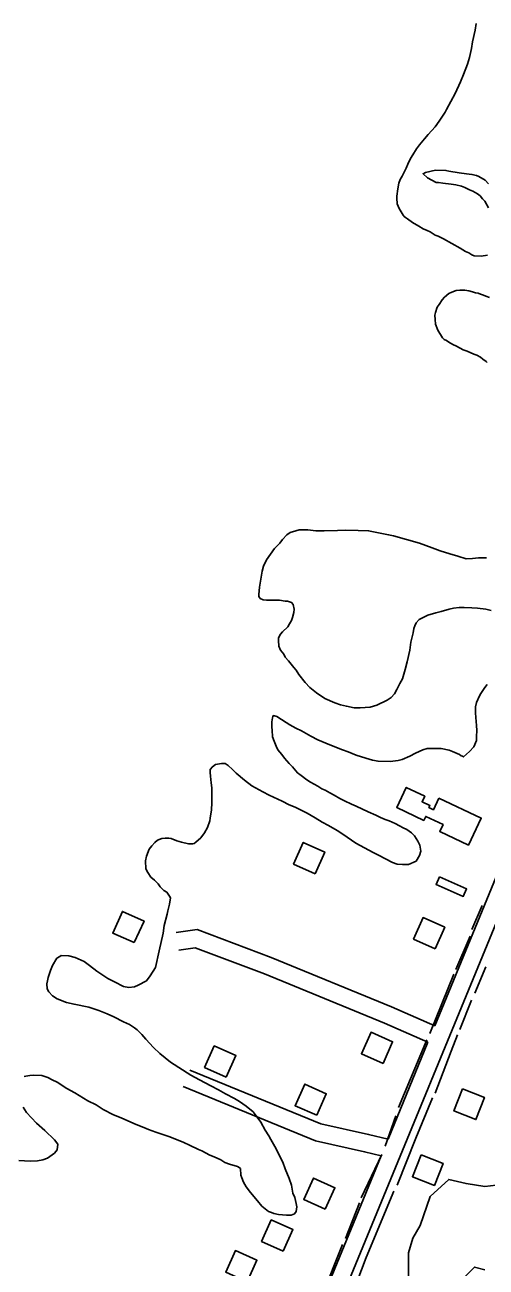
# Model space of a CAD drawing. Extents: x 3329297 to 3367176, y 649250 to 674653.
# Drawn here: x 3350538 to 3351319, y 657903 to 660007 of the extents above; entities that cross this region are included whole.
import ezdxf

# ---------------------------------------------------------------- set-up
doc = ezdxf.new("R2010")
doc.units = 0
for name, color, linetype in [('V-BLDG-OTLN', 7, 'Continuous'), ('V-ROAD-CNTR', 7, 'Continuous'), ('V-SITE-VEGE', 7, 'Continuous'), ('V-TOPO-SHOR', 7, 'Continuous')]:
    doc.layers.add(name, color=color, linetype=linetype)

msp = doc.modelspace()

# ---------------------------------------------------------------- linework, layer by layer
at = {"layer": 'V-BLDG-OTLN'}
for points in [[(3351239.2, 658697.6), (3351310.8, 658663.5), (3351289.1, 658617.8), (3351240.7, 658640.8), (3351246.3, 658652.5), (3351216.8, 658666.5), (3351213.6, 658659.7), (3351167.7, 658681.6), (3351183.8, 658715.6), (3351215.2, 658700.6), (3351210.7, 658691.2), (3351224, 658684.8), (3351222.3, 658681.3), (3351229.8, 658677.8)], [(3351029.6, 658569.4), (3351045.9, 658606), (3351009.4, 658622.3), (3350993.1, 658585.8)], [(3351240.2, 658563.9), (3351285.9, 658543.7), (3351280.3, 658530.9), (3351234.5, 658551.1)], [(3350723.4, 658452.6), (3350739.8, 658489.1), (3350703.2, 658505.5), (3350686.9, 658468.9)], [(3351232.7, 658442.3), (3351249.1, 658478.8), (3351212.5, 658495.1), (3351196.2, 658458.6)], [(3351144.5, 658248.1), (3351160.8, 658284.6), (3351124.3, 658300.9), (3351108, 658264.4)], [(3350879, 658224.8), (3350895.3, 658261.3), (3350858.8, 658277.6), (3350842.5, 658241.1)], [(3351032.2, 658160.1), (3351048.5, 658196.6), (3351012, 658212.9), (3350995.7, 658176.4)], [(3351279, 658204.8), (3351264.5, 658167.5), (3351301.8, 658153), (3351316.3, 658190.3)], [(3351209, 658093.2), (3351194.4, 658056), (3351231.7, 658041.4), (3351246.2, 658078.7)], [(3351046.8, 658000.9), (3351063.1, 658037.5), (3351026.6, 658053.8), (3351010.3, 658017.3)], [(3350975.6, 657930.1), (3350991.9, 657966.6), (3350955.4, 657982.9), (3350939, 657946.4)], [(3350914.7, 657878.1), (3350931, 657914.6), (3350894.5, 657931), (3350878.2, 657894.4)]]:
    msp.add_lwpolyline(points, close=True, dxfattribs=at)
at = {"layer": 'V-ROAD-CNTR'}
for points in [[(3349953.5, 655116), (3350526.4, 656517.7), (3351118.5, 657956.3), (3351749.9, 659491.3), (3351987.7, 660066.8)], [(3351232.2, 658311.6), (3351722.1, 659502.8), (3351750.2, 659570.7)], [(3350794.4, 658469.8), (3350830.1, 658474.7), (3350955.1, 658427.5), (3351159, 658343.8), (3351232.2, 658311.6)], [(3350798.5, 658440.1), (3350826.6, 658443.9), (3350944.1, 658399.6), (3351147.2, 658316.2), (3351220.7, 658283.8)], [(3351153.1, 658119.5), (3351220.7, 658283.8)], [(3350817.6, 658236.5), (3351039, 658145.8), (3351120.1, 658127.7), (3351153.1, 658119.5)], [(3350806.2, 658208.7), (3351030, 658117.1), (3351113.2, 658098.5), (3351141.6, 658091.4)], [(3350824.1, 657319.8), (3351090.7, 657967.7), (3351141.6, 658091.4)]]:
    msp.add_lwpolyline(points, dxfattribs=at)
at = {"layer": 'V-SITE-VEGE'}
for points in [[(3351321.3, 659617.2), (3351310.5, 659615.7), (3351298.6, 659615.9), (3351295.2, 659617.6), (3351289.6, 659621.1), (3351284, 659623.5), (3351275, 659629.3), (3351247, 659645), (3351238, 659649.6), (3351232.9, 659651.4), (3351224.5, 659656.6), (3351219.4, 659659), (3351212.7, 659661.9), (3351205.4, 659666.5), (3351194.7, 659672.9), (3351185.8, 659678.7), (3351182.4, 659681.1), (3351180.2, 659682.8), (3351178.5, 659685.1), (3351171.9, 659696.5), (3351168.6, 659704.5), (3351168.2, 659714.1), (3351168.2, 659717.5), (3351169.5, 659729.9), (3351171.4, 659739), (3351173.7, 659745.2), (3351176.7, 659751.3), (3351183.7, 659764.8), (3351186.6, 659771.6), (3351191.3, 659781.1), (3351195.3, 659787.3), (3351201.1, 659797.4), (3351206.3, 659804.1), (3351215, 659814.2), (3351220.8, 659821.5), (3351232.9, 659834.9), (3351239.8, 659844.4), (3351249.7, 659859.5), (3351252, 659864), (3351266.5, 659891), (3351275.9, 659911.2), (3351280.6, 659923.6), (3351287.7, 659941), (3351290.7, 659952.3), (3351294.3, 659967.6), (3351296.2, 659978.9), (3351300.5, 659998.6), (3351302.3, 660009.9)], [(3351323.1, 659738.4), (3351317.5, 659744.1), (3351306.9, 659750.5), (3351302.9, 659752.3), (3351295, 659754.1), (3351286, 659754.8), (3351273.6, 659756.7), (3351256.1, 659759.8), (3351251, 659761), (3351233.4, 659761.2), (3351216.4, 659757.5), (3351212.4, 659755.3), (3351219.7, 659748.4), (3351234.8, 659740.3), (3351238.2, 659740.2), (3351246.1, 659739.5), (3351259.7, 659737.6), (3351267.6, 659736.4), (3351277.2, 659734), (3351282.8, 659732.2), (3351290.7, 659728.1), (3351296.9, 659725.7), (3351304.7, 659721.1), (3351309.2, 659717.6), (3351313.1, 659712.5), (3351317, 659708.5), (3351323.1, 659697.6)], [(3351320.8, 659435.5), (3351319.1, 659437.2), (3351313.5, 659441.2), (3351309.6, 659444.7), (3351303.4, 659447.6), (3351298.4, 659449.4), (3351287.1, 659454.7), (3351280.4, 659457), (3351269.1, 659462.9), (3351262.9, 659465.8), (3351256.2, 659469.9), (3351252.3, 659472.8), (3351248.3, 659474.5), (3351245, 659477.4), (3351237.3, 659490.5), (3351233.4, 659500.2), (3351233, 659508.2), (3351232, 659515.5), (3351233.2, 659520), (3351236.1, 659529.1), (3351239.6, 659533.5), (3351244.8, 659541.4), (3351248.9, 659546.4), (3351255.8, 659552.5), (3351260.9, 659554.7), (3351268.3, 659557.4), (3351274.5, 659557.9), (3351283, 659557.8), (3351289.8, 659557.1), (3351296, 659555.3), (3351301.1, 659553.6), (3351305.6, 659552.9), (3351309.5, 659551.2), (3351314.6, 659549.4), (3351318.5, 659547.6), (3351324.7, 659545.8)], [(3351327.4, 659015.2), (3351318.4, 659017.6), (3351304.3, 659019.5), (3351294.7, 659019.7), (3351281.7, 659020.5), (3351273.7, 659020.6), (3351264.1, 659019), (3351256.7, 659017.4), (3351243, 659013.7), (3351234, 659011.6), (3351220.3, 659007.2), (3351212.3, 659003.4), (3351206, 659000.1), (3351200.9, 658994.5), (3351198.5, 658989.4), (3351196.7, 658984.9), (3351195.5, 658977.6), (3351191.9, 658961.8), (3351190, 658948.2), (3351185.7, 658928.5), (3351182.1, 658915.5), (3351177.3, 658899.7), (3351173.2, 658891.9), (3351168, 658881.2), (3351163.9, 658873.9), (3351158.2, 658867.8), (3351151.3, 658863.3), (3351134.2, 658855.1), (3351122.8, 658851.3), (3351105.8, 658850.4), (3351095.6, 658850.6), (3351082.6, 658853), (3351072.5, 658855.5), (3351062.9, 658859), (3351046, 658866.1), (3351032, 658875.9), (3351020.8, 658884.6), (3351012.5, 658893.2), (3351001.9, 658906.9), (3350997.5, 658914.4), (3350993.6, 658918.9), (3350984.7, 658929.8), (3350979.1, 658936.2), (3350976.4, 658941.3), (3350970.8, 658948.2), (3350968.1, 658955), (3350967.7, 658964.6), (3350967.7, 658969.2), (3350971.2, 658975.3), (3350974.1, 658979.3), (3350983.3, 658987.6), (3350986.2, 658992.7), (3350989.7, 658998.3), (3350991.5, 659003.3), (3350993.3, 659011.8), (3350994, 659017.5), (3350992.4, 659025.4), (3350989.6, 659028.9), (3350982.8, 659031.2), (3350978.9, 659031.3), (3350969.3, 659032.6), (3350947.2, 659032.9), (3350941.5, 659033.5), (3350936.5, 659035.9), (3350934.3, 659039.3), (3350934.3, 659042.7), (3350935.6, 659054.6), (3350936.9, 659064.8), (3350940, 659081.7), (3350942.4, 659090.7), (3350947.1, 659101.4), (3350961, 659120.5), (3350969.6, 659129.4), (3350974.2, 659135.5), (3350981.7, 659143.4), (3350987.4, 659147.2), (3350997.1, 659150.5), (3351002.8, 659152.1), (3351017, 659151.9), (3351030.5, 659150.5), (3351044.7, 659150.3), (3351067.3, 659151.1), (3351080.9, 659151.5), (3351102.4, 659151.1), (3351120, 659150.3), (3351153.9, 659143.6), (3351162.3, 659141.7), (3351206.3, 659129.2), (3351227.7, 659121.5), (3351241.2, 659116.2), (3351257.6, 659111.4), (3351271.1, 659107.3), (3351285.2, 659103.1), (3351295.9, 659103.5), (3351306.1, 659104.5), (3351319.7, 659104.8)], [(3350752.9, 658616.8), (3350758.1, 658622.4), (3350762.7, 658626.3), (3350770.1, 658629), (3350775.7, 658629.5), (3350782, 658629.4), (3350785.9, 658628.8), (3350795.5, 658625.2), (3350803.4, 658622.9), (3350815.2, 658619.9), (3350822, 658619.8), (3350824.9, 658620.8), (3350827.7, 658623.1), (3350835.8, 658630.3), (3350842.1, 658638.7), (3350847.4, 658647.7), (3350851.5, 658658.9), (3350852.1, 658663.5), (3350852.8, 658670.8), (3350854, 658677), (3350854.8, 658690), (3350854.9, 658699.7), (3350854.6, 658714.9), (3350853.6, 658723.5), (3350852.6, 658734.8), (3350851.6, 658741), (3350851.7, 658746.1), (3350855.7, 658750.6), (3350860.9, 658754.5), (3350871.1, 658756), (3350877.3, 658755.9), (3350882.4, 658753), (3350889.6, 658746.1), (3350895.8, 658739.8), (3350909.7, 658727.7), (3350922.6, 658718.4), (3350941.1, 658708), (3350951.8, 658702.7), (3350973.7, 658692.2), (3350985.5, 658686.3), (3350995.7, 658682.2), (3351015.9, 658671.7), (3351029.4, 658664.2), (3351041.7, 658656.6), (3351052.4, 658650.8), (3351067, 658642.6), (3351076.5, 658636.3), (3351098.4, 658621.2), (3351127.6, 658605.5), (3351137.1, 658600.8), (3351148.9, 658594.4), (3351160.7, 658588.6), (3351168.6, 658585.6), (3351177.7, 658584.9), (3351187.8, 658584.8), (3351200.4, 658590.8), (3351206.2, 658600.3), (3351208.6, 658607.7), (3351207, 658617.9), (3351203.7, 658624.7), (3351197.6, 658633.3), (3351192.6, 658638.5), (3351184.8, 658644.3), (3351178.6, 658647.2), (3351172.4, 658650.7), (3351165.1, 658654.2), (3351155, 658658.9), (3351148.2, 658661.2), (3351140.4, 658664.7), (3351132.5, 658668.8), (3351119.6, 658674.1), (3351099.3, 658684.1), (3351090.9, 658687), (3351079.1, 658692.9), (3351071.2, 658696.9), (3351061.7, 658702.7), (3351054.4, 658706.3), (3351046.5, 658710.9), (3351040.9, 658713.3), (3351034.1, 658717.9), (3351021.8, 658724.3), (3351015.6, 658728.4), (3351006.1, 658735.9), (3351000, 658740.5), (3350991, 658750.2), (3350985.5, 658756), (3350977.7, 658765.2), (3350973.2, 658771.5), (3350966.6, 658779.5), (3350963.8, 658785.2), (3350960, 658793.8), (3350957.3, 658801.2), (3350956.9, 658812.5), (3350956.4, 658817.6), (3350956.5, 658826.6), (3350957.2, 658833.4), (3350957.8, 658835.7), (3350959, 658837.4), (3350964.6, 658835.6), (3350980.3, 658825.7), (3350986.5, 658821.7), (3350997.1, 658815.8), (3351006.7, 658811.2), (3351022.4, 658802.4), (3351034.2, 658796), (3351054.5, 658787.8), (3351075.9, 658779.5), (3351085.4, 658776), (3351098.9, 658770.1), (3351115.3, 658765.3), (3351126.5, 658761.8), (3351136.1, 658759.9), (3351156.5, 658759.6), (3351170.1, 658761.1), (3351177, 658762.7), (3351190.1, 658768.7), (3351199.8, 658773.7), (3351211.7, 658779.2), (3351219.1, 658781.3), (3351224.8, 658781.8), (3351242.9, 658781.5), (3351256.5, 658778.5), (3351262.1, 658776.7), (3351273.9, 658771.4), (3351276.7, 658769.1), (3351279, 658768.5), (3351280.6, 658767.4), (3351291, 658776.3), (3351298.4, 658784.1), (3351302.6, 658795.3), (3351302.7, 658801.6), (3351303.4, 658812.3), (3351303, 658820.3), (3351301.5, 658833.9), (3351301, 658841.8), (3351301.2, 658852), (3351303, 658859.3), (3351307.7, 658870.6), (3351310, 658874.5), (3351317, 658884.6), (3351321, 658890.2)], [(3350536.9, 658226), (3350539.7, 658226.5), (3350546.6, 658227.6), (3350553.4, 658228), (3350566.9, 658227.8), (3350577.1, 658224.3), (3350584.4, 658220.2), (3350592.8, 658216.1), (3350609.1, 658205.7), (3350622.5, 658198.1), (3350644.4, 658184.8), (3350659, 658177.7), (3350670.8, 658170.2), (3350688.2, 658160.9), (3350701.2, 658155.6), (3350717.5, 658148.5), (3350726.5, 658144.4), (3350739.4, 658139.7), (3350747.3, 658136.2), (3350759.7, 658131.5), (3350781.7, 658124.4), (3350791.8, 658120.2), (3350807, 658113.8), (3350817.1, 658109.7), (3350832.3, 658102.1), (3350837.9, 658099.7), (3350851.4, 658092.7), (3350858.7, 658089.8), (3350870, 658084.5), (3350876.7, 658080.4), (3350884.6, 658077.5), (3350898.1, 658073.3), (3350900.9, 658071.6), (3350903.1, 658069.8), (3350903.5, 658058.5), (3350905.2, 658054), (3350908.5, 658047.1), (3350912.9, 658039.1), (3350920.1, 658029.4), (3350931.8, 658015.1), (3350939.5, 658005.9), (3350950.7, 657997.2), (3350955.8, 657995.4), (3350959.7, 657993.7), (3350967.6, 657991.9), (3350981.2, 657991.1), (3350989.1, 657991), (3350994.8, 657993.1), (3350997.2, 657997.1), (3350998.4, 658005), (3350997.4, 658010.7), (3350995.3, 658020.9), (3350992, 658028.3), (3350989.4, 658041.9), (3350985.6, 658053.3), (3350979, 658069.3), (3350974.7, 658080.7), (3350969.7, 658090.4), (3350963.7, 658103.5), (3350954.3, 658118.9), (3350951, 658125.2), (3350944.9, 658134.9), (3350937.7, 658148.6), (3350931.6, 658157.2), (3350924.4, 658165.8), (3350912.7, 658175.6), (3350901.5, 658183.7), (3350893.1, 658188.3), (3350877.9, 658196.5), (3350866.1, 658203.5), (3350853.2, 658209.9), (3350833.5, 658220.4), (3350818.9, 658228), (3350784.7, 658250), (3350766.8, 658265), (3350755.6, 658274.8), (3350742.8, 658289.1), (3350736.2, 658297.2), (3350728.3, 658304.7), (3350723.9, 658308.1), (3350715.5, 658313.9), (3350705.3, 658318.6), (3350688.5, 658326.8), (3350677.2, 658332), (3350663.2, 658337.9), (3350646.3, 658343.3), (3350621.4, 658348.2), (3350608.4, 658351.2), (3350592.7, 658357.7), (3350584.8, 658362.3), (3350578.7, 658369.2), (3350576, 658374.3), (3350575.5, 658382.8), (3350576.2, 658387.9), (3350577.4, 658393.6), (3350581.5, 658405.4), (3350585, 658413.8), (3350592, 658426.2), (3350597.2, 658428.9), (3350599.5, 658430.6), (3350612.5, 658430.4), (3350623.2, 658427.4), (3350638.4, 658420.4), (3350647.3, 658414), (3350660.2, 658404.2), (3350668.6, 658398.4), (3350678.7, 658392), (3350689.9, 658386.2), (3350705.1, 658378.6), (3350714.1, 658376.8), (3350723.8, 658377.8), (3350730.1, 658380.5), (3350743.8, 658388.2), (3350750.1, 658396.6), (3350759.4, 658410.6), (3350765.5, 658438.9), (3350772.2, 658468.8), (3350774.1, 658481.8), (3350778.9, 658500.9), (3350780.1, 658506.6), (3350783.1, 658517.9), (3350784.4, 658528.6), (3350782.7, 658531.4), (3350778.3, 658538.3), (3350773.3, 658541.2), (3350767.1, 658547), (3350763.8, 658552.1), (3350757.7, 658558.4), (3350751.5, 658563.6), (3350746, 658571.6), (3350742.7, 658577.9), (3350742.3, 658591), (3350744.1, 658599.4), (3350748.8, 658610.7), (3350752.9, 658616.8)], [(3350527.9, 658083.5), (3350547.2, 658082.6), (3350559.6, 658083), (3350568.7, 658084.5), (3350576.1, 658087.3), (3350588.2, 658096.1), (3350592.8, 658101.7), (3350594, 658111.3), (3350588.5, 658118.8), (3350571.7, 658134.3), (3350557.8, 658147), (3350541.1, 658164.8), (3350535, 658174)], [(3351187.7, 657885.9), (3351187.7, 657927.4), (3351195, 657951.7), (3351207.2, 657973.7), (3351224.2, 658022.4), (3351255.9, 658051.6), (3351285.1, 658044.3), (3351316.8, 658039.4), (3351336.2, 658041.9), (3351384.9, 658080.9), (3351387.4, 658095.5), (3351389.8, 658115)], [(3351316.8, 657898.1), (3351299.7, 657903), (3351280.2, 657883.5)]]:
    msp.add_lwpolyline(points, dxfattribs=at)
at = {"layer": 'V-TOPO-SHOR'}
for p, q in [((3351295.2, 658474.7), (3351312.5, 658515.4)), ((3351267.7, 658407), (3351292, 658463.4)), ((3351299.9, 658367.2), (3351318.8, 658411.7)), ((3351223.6, 658298.6), (3351264.5, 658399.4)), ((3351274.8, 658305.5), (3351294.5, 658355.2)), ((3351171, 658173.6), (3351218.9, 658288)), ((3351148, 658108.1), (3351166.2, 658159.3)), ((3351107.3, 658020.1), (3351142.5, 658093.8)), ((3351081.2, 657951.5), (3351104.9, 658011.8)), ((3351038, 657846.1), (3351075.8, 657941))]:
    msp.add_line(p, q, dxfattribs=at)
for points in [[(3351233, 658197.8), (3351259.8, 658268.6), (3351270.8, 658296.5)], [(3351168.5, 658042), (3351200, 658121.1), (3351228.3, 658189.6)], [(3351076.4, 657814.7), (3351115.9, 657919.3), (3351163, 658031.5)]]:
    msp.add_lwpolyline(points, dxfattribs=at)

doc.saveas('drawing.dxf')
